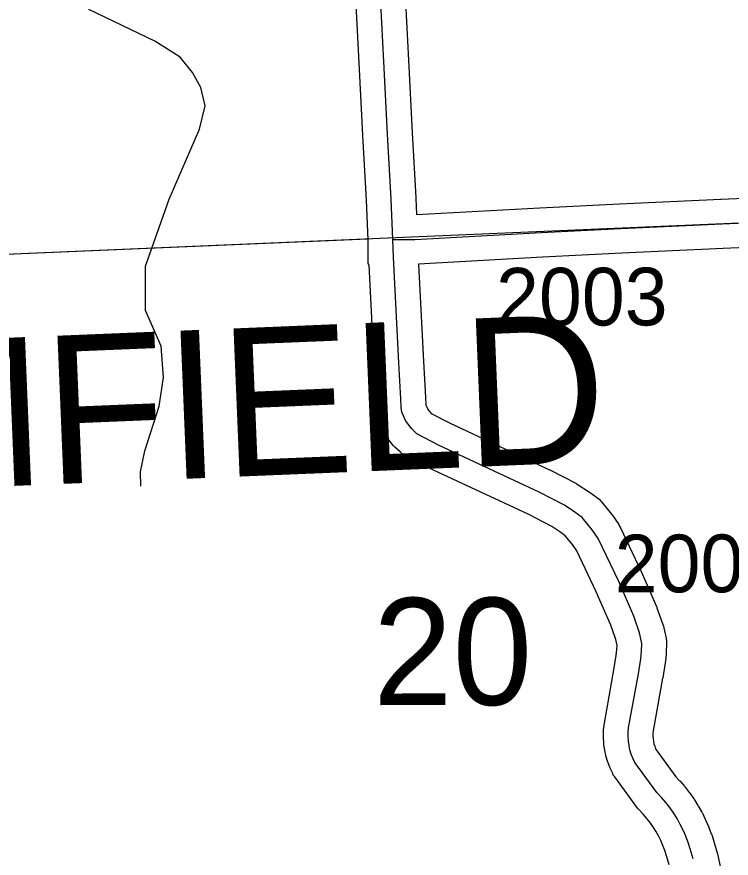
# Model space of a CAD drawing. Extents: x 128.7 to 185.5, y -21.4 to 12.6.
# Drawn here: x 146.944 to 147.811, y 0.955 to 1.977 of the extents above; entities that cross this region are included whole.
import ezdxf

# ---------------------------------------------------------------- set-up
doc = ezdxf.new("R2010")
doc.units = 0
for name, color, linetype in [('tdCoHydroRiver', 7, 'Continuous'), ('tdCoSecRdNmbr', 7, 'Continuous'), ('tdCoSecRteBand', 7, 'Continuous'), ('tdCoSecRteCL', 7, 'Continuous'), ('tdCoSectLine', 7, 'Continuous'), ('tdCoSectLinePart', 7, 'Continuous'), ('tdCoSectNmbr', 7, 'Continuous'), ('tdCoSurfGravel', 7, 'Continuous'), ('tdCoTwpNameTxt', 7, 'Continuous')]:
    doc.layers.add(name, color=color, linetype=linetype)

msp = doc.modelspace()

# ---------------------------------------------------------------- linework, layer by layer
at = {"layer": 'tdCoHydroRiver'}
msp.add_lwpolyline([(147.0944, 1.4073), (147.0938, 1.4247), (147.0993, 1.4501), (147.1165, 1.5043), (147.1216, 1.5392), (147.1188, 1.577), (147.1, 1.6205), (147.0998, 1.6742), (147.1287, 1.7556), (147.1654, 1.8405), (147.1723, 1.8691), (147.1669, 1.891), (147.1568, 1.9096), (147.142, 1.9281), (147.1114, 1.9476), (147.0312, 1.986)], dxfattribs=at)
at = {"layer": 'tdCoSecRteBand'}
for points in [[(147.4119, 2.0656), (147.4193, 1.9243), (147.4193, 1.9243), (147.4193, 1.9243), (147.4237, 1.8363), (147.4281, 1.7575), (147.4282, 1.7572), (147.4282, 1.757), (147.4289, 1.7368), (147.5786, 1.745), (147.5786, 1.745), (147.5787, 1.745), (147.6753, 1.7499), (147.6754, 1.7499), (147.6754, 1.7499), (147.7985, 1.7558), (147.7986, 1.7558), (147.7987, 1.7558), (147.9484, 1.762)], [(147.7358, 0.9472), (147.7325, 0.9581), (147.7304, 0.9647), (147.7281, 0.9708), (147.7255, 0.9767), (147.7227, 0.9825), (147.7195, 0.9882), (147.716, 0.9937), (147.7123, 0.999), (147.7083, 1.0041), (147.7041, 1.009), (147.6991, 1.0143), (147.6977, 1.0157), (147.6965, 1.0173), (147.6697, 1.054), (147.6679, 1.0564), (147.6667, 1.059), (147.6644, 1.0639), (147.6639, 1.065), (147.6635, 1.066), (147.6616, 1.0711), (147.6612, 1.0722), (147.6609, 1.0732), (147.6593, 1.0785), (147.659, 1.0795), (147.6588, 1.0806), (147.6576, 1.086), (147.6574, 1.0871), (147.6572, 1.0882), (147.6565, 1.0936), (147.6563, 1.0947), (147.6563, 1.0958), (147.656, 1.1013), (147.6559, 1.1024), (147.6559, 1.1035), (147.656, 1.1089), (147.656, 1.1101), (147.6561, 1.1112), (147.6566, 1.1166), (147.6567, 1.1179), (147.657, 1.1192), (147.6687, 1.1843), (147.6715, 1.2015), (147.6723, 1.2088), (147.6724, 1.2135), (147.6708, 1.2209), (147.6647, 1.2383), (147.6471, 1.279), (147.6234, 1.3288), (147.6182, 1.3364), (147.6096, 1.347), (147.6042, 1.3508), (147.5933, 1.3581), (147.5644, 1.3731), (147.4437, 1.4295), (147.4431, 1.4298), (147.4425, 1.4301), (147.4156, 1.4442), (147.4121, 1.446), (147.4092, 1.4487), (147.4027, 1.4546), (147.4007, 1.4565), (147.3991, 1.4587), (147.3947, 1.4646), (147.3944, 1.4649), (147.3941, 1.4653), (147.3912, 1.4695), (147.3893, 1.4722), (147.388, 1.4752), (147.3857, 1.4808), (147.3838, 1.4849), (147.3821, 1.4888), (147.3815, 1.4931), (147.3808, 1.4985), (147.3807, 1.4995), (147.3806, 1.5005), (147.3799, 1.5111), (147.3798, 1.5114), (147.3798, 1.5116), (147.3776, 1.5553), (147.3714, 1.6755), (147.3712, 1.6755), (147.3712, 1.6766), (147.3701, 1.6766), (147.3701, 1.706), (147.3689, 1.7354), (147.3682, 1.7544), (147.3638, 1.833), (147.3638, 1.8331), (147.3638, 1.8332), (147.3593, 1.9212), (147.352, 2.0625)], [(147.9508, 1.702), (147.8013, 1.6959), (147.6784, 1.69), (147.5818, 1.685), (147.4314, 1.6768), (147.4375, 1.5584), (147.4375, 1.5583), (147.4375, 1.5583), (147.4397, 1.515), (147.4404, 1.5056), (147.4404, 1.5054), (147.4406, 1.5049), (147.4408, 1.5046), (147.4409, 1.5042), (147.4421, 1.5014), (147.4429, 1.5002), (147.4455, 1.4968), (147.4469, 1.4955), (147.4697, 1.4836), (147.5904, 1.4271), (147.591, 1.4269), (147.5916, 1.4266), (147.6224, 1.4106), (147.6238, 1.4098), (147.6252, 1.4089), (147.6378, 1.4005), (147.6381, 1.4003), (147.6384, 1.4001), (147.6475, 1.3937), (147.6509, 1.3913), (147.6535, 1.3881), (147.6656, 1.3733), (147.6664, 1.3723), (147.6672, 1.3711), (147.6744, 1.3605), (147.6756, 1.3587), (147.6766, 1.3566), (147.7015, 1.3044), (147.7017, 1.3039), (147.7019, 1.3034), (147.7202, 1.2612), (147.7206, 1.2603), (147.7209, 1.2593), (147.7281, 1.2391), (147.7287, 1.2372), (147.7291, 1.2353), (147.7319, 1.2225), (147.7326, 1.219), (147.7325, 1.2155), (147.7322, 1.2061), (147.7322, 1.2049), (147.7321, 1.2037), (147.7311, 1.1944), (147.731, 1.1935), (147.7309, 1.1927), (147.7279, 1.1745), (147.7279, 1.1742), (147.7278, 1.1739), (147.7162, 1.1099), (147.716, 1.1069), (147.7159, 1.1037), (147.7161, 1.1006), (147.7165, 1.0974), (147.7172, 1.0943), (147.7181, 1.0913), (147.7192, 1.0884), (147.7198, 1.0871), (147.7438, 1.0543), (147.748, 1.0499), (147.7485, 1.0494), (147.749, 1.0488), (147.7542, 1.0428), (147.7547, 1.0422), (147.7552, 1.0416), (147.7601, 1.0353), (147.7606, 1.0347), (147.761, 1.0341), (147.7656, 1.0275), (147.766, 1.0269), (147.7664, 1.0263), (147.7707, 1.0195), (147.7711, 1.0188), (147.7715, 1.0182), (147.7754, 1.0112), (147.7757, 1.0106), (147.7761, 1.0099), (147.7796, 1.0027), (147.78, 1.002), (147.7803, 1.0013), (147.7835, 0.994), (147.7838, 0.9933), (147.784, 0.9926), (147.7868, 0.9851), (147.7871, 0.9844), (147.7873, 0.9837), (147.7898, 0.9761), (147.7899, 0.9758), (147.7899, 0.9755), (147.7936, 0.9632), (147.794, 0.962), (147.7942, 0.9608), (147.8108, 0.8824)]]:
    msp.add_lwpolyline(points, dxfattribs=at)
at = {"layer": 'tdCoSecRteCL'}
for points in [[(147.4001, 1.7066), (147.3982, 1.7558), (147.3937, 1.8347), (147.3893, 1.9228), (147.3819, 2.0641), (147.3748, 2.2175), (147.3664, 2.3487), (147.3587, 2.4816), (147.356, 2.5351), (147.354, 2.5822), (147.3511, 2.6382), (147.3508, 2.6574), (147.3496, 2.7136), (147.3479, 2.7182), (147.3469, 2.721), (147.3432, 2.7279), (147.322, 2.7684), (147.2833, 2.8401), (147.2265, 2.9484), (147.1597, 3.0725), (147.0978, 3.1889), (147.0856, 3.2103)], [(147.4001, 1.7066), (147.4268, 1.7066), (147.5802, 1.715), (147.6769, 1.7199), (147.7999, 1.7258), (147.9496, 1.732), (148.0761, 1.7374), (148.2261, 1.7429), (148.3494, 1.749), (148.4912, 1.7525), (148.551, 1.7548), (148.6197, 1.7575), (148.6852, 1.7601), (148.846, 1.7665), (148.8783, 1.7679)], [(147.7649, 0.9546), (147.7612, 0.9669), (147.7588, 0.9745), (147.7559, 0.982), (147.7528, 0.9894), (147.7492, 0.9965), (147.7453, 1.0035), (147.741, 1.0103), (147.7364, 1.0168), (147.7315, 1.0232), (147.7263, 1.0292), (147.7207, 1.035), (147.6939, 1.0717), (147.6916, 1.0767), (147.6896, 1.0817), (147.6881, 1.0869), (147.687, 1.0923), (147.6862, 1.0976), (147.6859, 1.1031), (147.686, 1.1085), (147.6865, 1.1139), (147.6983, 1.1793), (147.7013, 1.1975), (147.7023, 1.2069), (147.7025, 1.2162), (147.6998, 1.2291), (147.6926, 1.2493), (147.6744, 1.2915), (147.6495, 1.3437), (147.6423, 1.3543), (147.6302, 1.3691), (147.6211, 1.3756), (147.6085, 1.3839), (147.5777, 1.4), (147.4564, 1.4567), (147.4295, 1.4707), (147.4231, 1.4767), (147.4187, 1.4826), (147.4157, 1.4868), (147.4132, 1.4927), (147.4113, 1.4971), (147.4105, 1.5026), (147.4098, 1.5132), (147.4076, 1.5568), (147.4009, 1.685), (147.4001, 1.7066)]]:
    msp.add_lwpolyline(points, dxfattribs=at)
at = {"layer": 'tdCoSectLine'}
msp.add_lwpolyline([(146.882, 1.6866), (147.8779, 1.7291)], dxfattribs=at)
at = {"layer": 'tdCoSectLinePart'}
msp.add_lwpolyline([(146.882, 1.6866), (147.3697, 1.7074)], dxfattribs=at)
at = {"layer": 'tdCoSurfGravel'}
for points in [[(147.7649, 0.9546), (147.7612, 0.9669), (147.7588, 0.9745), (147.7559, 0.982), (147.7528, 0.9894), (147.7492, 0.9965), (147.7453, 1.0035), (147.741, 1.0103), (147.7364, 1.0168), (147.7315, 1.0232), (147.7263, 1.0292), (147.7207, 1.035), (147.6939, 1.0717), (147.6916, 1.0767), (147.6896, 1.0817), (147.6881, 1.0869), (147.687, 1.0923), (147.6862, 1.0976), (147.6859, 1.1031), (147.686, 1.1085), (147.6865, 1.1139), (147.6983, 1.1793), (147.7013, 1.1975), (147.7023, 1.2069), (147.7025, 1.2162), (147.6998, 1.2291), (147.6926, 1.2493), (147.6744, 1.2915), (147.6495, 1.3437), (147.6423, 1.3543), (147.6302, 1.3691), (147.6211, 1.3756), (147.6085, 1.3839), (147.5777, 1.4), (147.4564, 1.4567), (147.4295, 1.4707), (147.4231, 1.4767), (147.4187, 1.4826), (147.4157, 1.4868), (147.4132, 1.4927), (147.4113, 1.4971), (147.4105, 1.5026), (147.4098, 1.5132), (147.4076, 1.5568), (147.4009, 1.685), (147.4001, 1.7066), (147.3982, 1.7558), (147.3937, 1.8347), (147.3893, 1.9228), (147.3819, 2.0641)], [(147.4001, 1.7066), (147.4268, 1.7066), (147.5802, 1.715), (147.6769, 1.7199), (147.7999, 1.7258), (147.9496, 1.732), (148.0761, 1.7374), (148.2261, 1.7429), (148.3494, 1.749), (148.4912, 1.7525), (148.551, 1.7548)]]:
    msp.add_lwpolyline(points, dxfattribs=at)

# ---------------------------------------------------------------- texts
at = {"layer": 'tdCoSecRdNmbr'}
for s, rotation, p in [('2003', 0.1122, (147.5256, 1.602)), ('2004', 0.1123, (147.6697, 1.2781))]:
    msp.add_text(s, height=0.07, rotation=rotation, dxfattribs=at).set_placement(p)
at = {"layer": 'tdCoSectNmbr'}
msp.add_text('20', height=0.13, rotation=0.112, dxfattribs=at).set_placement((147.3762, 1.1412))
at = {"layer": 'tdCoTwpNameTxt'}
msp.add_text('BLOOMFIELD', height=0.18, rotation=2.3628, dxfattribs=at).set_placement((146.1121, 1.3733))

doc.saveas('drawing.dxf')
